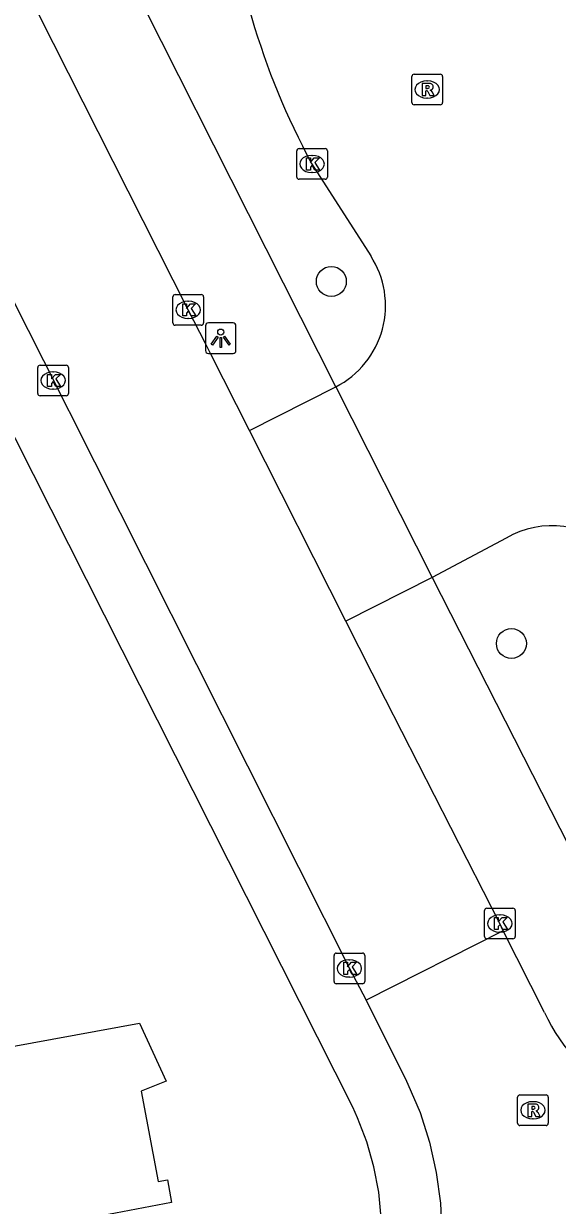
# Model space of a CAD drawing. Extents: x 158838 to 160074, y 386376 to 387776.
# Drawn here: x 159464.76 to 159482.18, y 386918.87 to 386957.45 of the extents above; entities that cross this region are included whole.
import ezdxf

# ---------------------------------------------------------------- set-up
doc = ezdxf.new("R2010")
doc.units = 0
for name, color, linetype in [('IMGEO_Boom', 7, 'Continuous'), ('IMGEO_Kolk', 7, 'Continuous'), ('IMGEO_Lichtpunt', 7, 'Continuous'), ('IMGEO_Pand', 7, 'Continuous'), ('IMGEO_Rijbaan_lokaal_gesloten', 7, 'Continuous'), ('IMGEO_Rijbaan_lokaal_open', 7, 'Continuous'), ('IMGEO_Rioolput', 7, 'Continuous'), ('IMGEO_Voetpad_open', 7, 'Continuous')]:
    doc.layers.add(name, color=color, linetype=linetype)

msp = doc.modelspace()

# ---------------------------------------------------------------- linework, layer by layer
at = {"layer": 'IMGEO_Boom'}
for centre in [(159474.8, 386949.034), (159480.678, 386937.211)]:
    msp.add_circle(centre, 0.489, dxfattribs=at)
at = {"layer": 'IMGEO_Kolk'}
for p, q in [((159473.746, 386953.369), (159474.598, 386953.369)), ((159473.671, 386952.443), (159473.671, 386953.295)), ((159474.159, 386953.149), (159474.184, 386953.149)), ((159474.672, 386953.295), (159474.672, 386952.443)), ((159474.182, 386952.589), (159474.157, 386952.589)), ((159474.598, 386952.369), (159473.746, 386952.369)), ((159469.629, 386947.679), (159469.629, 386948.531)), ((159469.704, 386948.605), (159470.556, 386948.605)), ((159470.117, 386948.385), (159470.142, 386948.385)), ((159470.63, 386948.531), (159470.63, 386947.679)), ((159470.556, 386947.605), (159469.704, 386947.605)), ((159470.14, 386947.825), (159470.115, 386947.825)), ((159465.217, 386945.373), (159465.217, 386946.225)), ((159465.292, 386946.299), (159466.144, 386946.299)), ((159465.705, 386946.079), (159465.73, 386946.079)), ((159466.218, 386946.225), (159466.218, 386945.373)), ((159466.144, 386945.299), (159465.292, 386945.299)), ((159465.728, 386945.519), (159465.703, 386945.519)), ((159479.801, 386927.644), (159479.801, 386928.496)), ((159479.876, 386928.57), (159480.728, 386928.57)), ((159480.289, 386928.35), (159480.314, 386928.35)), ((159480.802, 386928.496), (159480.802, 386927.644)), ((159480.728, 386927.57), (159479.876, 386927.57)), ((159480.312, 386927.79), (159480.287, 386927.79)), ((159474.888, 386926.176), (159474.888, 386927.028)), ((159474.963, 386927.102), (159475.815, 386927.102)), ((159475.376, 386926.882), (159475.401, 386926.882)), ((159475.889, 386927.028), (159475.889, 386926.176)), ((159475.815, 386926.102), (159474.963, 386926.102)), ((159475.399, 386926.322), (159475.374, 386926.322))]:
    msp.add_line(p, q, dxfattribs=at)
for points in [[(159473.746, 386953.369), (159474.598, 386953.369)], [(159473.671, 386952.443), (159473.671, 386953.295)], [(159473.992, 386953.069), (159474.115, 386953.069), (159474.115, 386952.918), (159474.245, 386953.069), (159474.409, 386953.069), (159474.263, 386952.918), (159474.416, 386952.669), (159474.264, 386952.669), (159474.179, 386952.833), (159474.115, 386952.766), (159474.115, 386952.669), (159473.992, 386952.669), (159473.992, 386953.069)], [(159474.672, 386953.295), (159474.672, 386952.443)], [(159474.598, 386952.369), (159473.746, 386952.369)], [(159469.629, 386947.679), (159469.629, 386948.531)], [(159469.704, 386948.605), (159470.556, 386948.605)], [(159470.63, 386948.531), (159470.63, 386947.679)], [(159469.95, 386948.305), (159470.073, 386948.305), (159470.073, 386948.154), (159470.203, 386948.305), (159470.367, 386948.305), (159470.221, 386948.154), (159470.374, 386947.905), (159470.222, 386947.905), (159470.137, 386948.069), (159470.073, 386948.002), (159470.073, 386947.905), (159469.95, 386947.905), (159469.95, 386948.305)], [(159470.556, 386947.605), (159469.704, 386947.605)], [(159465.217, 386945.373), (159465.217, 386946.225)], [(159465.292, 386946.299), (159466.144, 386946.299)], [(159466.218, 386946.225), (159466.218, 386945.373)], [(159465.538, 386945.999), (159465.661, 386945.999), (159465.661, 386945.848), (159465.791, 386945.999), (159465.955, 386945.999), (159465.809, 386945.848), (159465.962, 386945.599), (159465.81, 386945.599), (159465.725, 386945.763), (159465.661, 386945.696), (159465.661, 386945.599), (159465.538, 386945.599), (159465.538, 386945.999)], [(159466.144, 386945.299), (159465.292, 386945.299)], [(159479.801, 386927.644), (159479.801, 386928.496)], [(159479.876, 386928.57), (159480.728, 386928.57)], [(159480.122, 386928.27), (159480.245, 386928.27), (159480.245, 386928.119), (159480.375, 386928.27), (159480.539, 386928.27), (159480.393, 386928.119), (159480.546, 386927.87), (159480.394, 386927.87), (159480.309, 386928.034), (159480.245, 386927.967), (159480.245, 386927.87), (159480.122, 386927.87), (159480.122, 386928.27)], [(159480.802, 386928.496), (159480.802, 386927.644)], [(159480.728, 386927.57), (159479.876, 386927.57)], [(159474.888, 386926.176), (159474.888, 386927.028)], [(159474.963, 386927.102), (159475.815, 386927.102)], [(159475.209, 386926.802), (159475.332, 386926.802), (159475.332, 386926.651), (159475.462, 386926.802), (159475.626, 386926.802), (159475.48, 386926.651), (159475.633, 386926.402), (159475.481, 386926.402), (159475.396, 386926.566), (159475.332, 386926.499), (159475.332, 386926.402), (159475.209, 386926.402), (159475.209, 386926.802)], [(159475.889, 386927.028), (159475.889, 386926.176)], [(159475.815, 386926.102), (159474.963, 386926.102)]]:
    msp.add_lwpolyline(points, dxfattribs=at)
for centre, start, end in [((159473.748, 386953.293), 91.552, 178.448), ((159473.748, 386953.293), 91.552, 178.448), ((159474.596, 386953.293), 1.552, 88.448), ((159474.596, 386953.293), 1.552, 88.448), ((159473.748, 386952.445), 181.552, 268.448), ((159473.748, 386952.445), 181.552, 268.448), ((159474.596, 386952.445), 271.552, 358.448), ((159474.596, 386952.445), 271.552, 358.448), ((159469.706, 386948.529), 91.552, 178.448), ((159469.706, 386948.529), 91.552, 178.448), ((159470.554, 386948.529), 1.552, 88.448), ((159470.554, 386948.529), 1.552, 88.448), ((159469.706, 386947.681), 181.552, 268.448), ((159469.706, 386947.681), 181.552, 268.448), ((159470.554, 386947.681), 271.552, 358.448), ((159470.554, 386947.681), 271.552, 358.448), ((159465.294, 386946.223), 91.552, 178.448), ((159465.294, 386946.223), 91.552, 178.448), ((159466.142, 386946.223), 1.552, 88.448), ((159466.142, 386946.223), 1.552, 88.448), ((159465.294, 386945.375), 181.552, 268.448), ((159465.294, 386945.375), 181.552, 268.448), ((159466.142, 386945.375), 271.552, 358.448), ((159466.142, 386945.375), 271.552, 358.448), ((159479.878, 386928.494), 91.552, 178.448), ((159479.878, 386928.494), 91.552, 178.448), ((159480.726, 386928.494), 1.552, 88.448), ((159480.726, 386928.494), 1.552, 88.448), ((159479.878, 386927.646), 181.552, 268.448), ((159479.878, 386927.646), 181.552, 268.448), ((159480.726, 386927.646), 271.552, 358.448), ((159480.726, 386927.646), 271.552, 358.448), ((159474.965, 386927.026), 91.552, 178.448), ((159474.965, 386927.026), 91.552, 178.448), ((159475.813, 386927.026), 1.552, 88.448), ((159475.813, 386927.026), 1.552, 88.448), ((159474.965, 386926.178), 181.552, 268.448), ((159474.965, 386926.178), 181.552, 268.448), ((159475.813, 386926.178), 271.552, 358.448), ((159475.813, 386926.178), 271.552, 358.448)]:
    msp.add_arc(centre, 0.0765, start, end, dxfattribs=at)
for centre, major_axis, ratio, start_param, end_param in [((159474.158, 386952.869), (-0.387, 0.002), 0.722429, 4.712389, 7.853982), ((159474.183, 386952.869), (-0.39, 0.002), 0.717154, 1.570796, 4.712389), ((159470.116, 386948.105), (-0.387, 0.002), 0.722429, 4.712389, 7.853982), ((159470.141, 386948.105), (-0.39, 0.002), 0.717154, 1.570796, 4.712389), ((159465.704, 386945.799), (-0.387, 0.002), 0.722429, 4.712389, 7.853982), ((159465.729, 386945.799), (-0.39, 0.002), 0.717154, 1.570796, 4.712389), ((159480.288, 386928.07), (-0.387, 0.002), 0.722429, 4.712389, 7.853982), ((159480.313, 386928.07), (-0.39, 0.002), 0.717154, 1.570796, 4.712389), ((159475.375, 386926.602), (-0.387, 0.002), 0.722429, 4.712389, 7.853982), ((159475.4, 386926.602), (-0.39, 0.002), 0.717154, 1.570796, 4.712389)]:
    msp.add_ellipse(centre, major_axis=major_axis, ratio=ratio, start_param=start_param, end_param=end_param, dxfattribs=at)
at = {"layer": 'IMGEO_Lichtpunt'}
for p, q in [((159470.691, 386947.582), (159470.691, 386946.775)), ((159470.691, 386947.582), (159470.691, 386946.775)), ((159471.593, 386947.677), (159470.785, 386947.677)), ((159471.593, 386947.677), (159470.785, 386947.677)), ((159471.687, 386946.775), (159471.687, 386947.582)), ((159471.687, 386946.775), (159471.687, 386947.582)), ((159470.785, 386946.681), (159471.593, 386946.681)), ((159470.785, 386946.681), (159471.593, 386946.681))]:
    msp.add_line(p, q, dxfattribs=at)
for points in [[(159471.065, 386947.246), (159471.104, 386947.218), (159470.916, 386946.956), (159470.878, 386946.983), (159471.065, 386947.246)], [(159471.167, 386947.198), (159471.214, 386947.198), (159471.214, 386946.876), (159471.167, 386946.876), (159471.167, 386947.198)], [(159471.277, 386947.218), (159471.315, 386947.245), (159471.502, 386946.983), (159471.463, 386946.955), (159471.277, 386947.218)]]:
    msp.add_lwpolyline(points, dxfattribs=at)
msp.add_circle((159471.19, 386947.38), 0.0994, dxfattribs=at)
for centre, start, end in [((159470.785, 386947.582), 90, 180), ((159470.785, 386947.582), 90, 180), ((159471.593, 386947.582), 0, 90), ((159471.593, 386947.582), 0, 90), ((159470.785, 386946.775), 180, 270), ((159470.785, 386946.775), 180, 270), ((159471.593, 386946.775), 270, 0), ((159471.593, 386946.775), 270, 360)]:
    msp.add_arc(centre, 0.0946, start, end, dxfattribs=at)
at = {"layer": 'IMGEO_Pand'}
msp.add_lwpolyline([(159464.769, 386904.184), (159464.391, 386903.061), (159460.298, 386904.472), (159460.677, 386905.569), (159458.852, 386906.191), (159458.654, 386905.572), (159457.231, 386906.064), (159457.439, 386906.669), (159455.168, 386907.455), (159457.075, 386912.954), (159454.036, 386913.97), (159453.425, 386917.304), (159450.425, 386916.754), (159449.585, 386921.338), (159468.534, 386924.81), (159469.406, 386922.923), (159468.587, 386922.595), (159469.144, 386919.643), (159469.453, 386919.703), (159469.584, 386918.956), (159467.75, 386918.61), (159466.602, 386918.394), (159467.246, 386915.008), (159468.105, 386915.009)], dxfattribs=at)
at = {"layer": 'IMGEO_Rijbaan_lokaal_gesloten'}
for points in [[(159472.128, 386944.168), (159470.857, 386946.682), (159470.693, 386947.006), (159470.129, 386948.104), (159462.786, 386962.626)], [(159462.903, 386951.378), (159465.403, 386946.453), (159475.39, 386926.603), (159475.932, 386925.564)], [(159475.278, 386937.936), (159472.128, 386944.168)], [(159480.413, 386927.835), (159480.301, 386928.069), (159476.571, 386935.378), (159475.278, 386937.936)]]:
    msp.add_lwpolyline(points, dxfattribs=at)
at = {"layer": 'IMGEO_Rijbaan_lokaal_open'}
for points in [[(159474.153, 386952.888), (159476.086, 386949.868)], [(159474.943, 386945.593), (159478.096, 386939.362)], [(159480.505, 386940.654), (159478.096, 386939.362)], [(159480.413, 386927.835), (159475.932, 386925.564)], [(159481.763, 386925.167), (159480.413, 386927.835)], [(159475.932, 386925.564), (159477.252, 386922.926), (159477.301, 386922.826), (159477.695, 386921.894), (159478.004, 386920.931), (159478.227, 386919.944), (159478.36, 386918.941), (159478.403, 386917.93), (159478.356, 386916.92), (159478.218, 386915.918), (159477.992, 386914.932), (159477.678, 386913.97), (159477.28, 386913.04), (159476.09, 386910.499)]]:
    msp.add_lwpolyline(points, dxfattribs=at)
for centre, radius, start, end in [((159495.882, 386964.593), 24.681, 184.4737, 208.3111), ((159473.592, 386948.244), 2.976, 296.9961, 33.066), ((159481.998, 386938.112), 2.947, 44.3829, 120.4236), ((159486.544, 386927.266), 5.221, 203.7043, 247.1345)]:
    msp.add_arc(centre, radius, start, end, dxfattribs=at)
at = {"layer": 'IMGEO_Rioolput'}
for p, q in [((159477.429, 386954.874), (159477.429, 386955.726)), ((159477.504, 386955.8), (159478.356, 386955.8)), ((159478.43, 386955.726), (159478.43, 386954.874)), ((159477.917, 386955.58), (159477.942, 386955.58)), ((159477.94, 386955.02), (159477.915, 386955.02)), ((159478.356, 386954.8), (159477.504, 386954.8)), ((159480.882, 386921.546), (159480.882, 386922.398)), ((159480.957, 386922.472), (159481.809, 386922.472)), ((159481.37, 386922.252), (159481.395, 386922.252)), ((159481.883, 386922.398), (159481.883, 386921.546)), ((159481.809, 386921.472), (159480.957, 386921.472)), ((159481.393, 386921.692), (159481.368, 386921.692))]:
    msp.add_line(p, q, dxfattribs=at)
for points in [[(159477.429, 386954.874), (159477.429, 386955.726)], [(159477.504, 386955.8), (159478.356, 386955.8)], [(159478.43, 386955.726), (159478.43, 386954.874)], [(159478.018, 386955.498), (159477.766, 386955.5), (159477.766, 386955.1)], [(159477.944, 386955.419), (159477.89, 386955.419), (159477.89, 386955.338)], [(159477.89, 386955.338), (159477.942, 386955.338)], [(159477.766, 386955.1), (159477.89, 386955.1), (159477.89, 386955.262), (159477.901, 386955.262)], [(159477.948, 386955.233), (159478.019, 386955.1), (159478.159, 386955.1), (159478.094, 386955.226)], [(159478.356, 386954.8), (159477.504, 386954.8)], [(159480.882, 386921.546), (159480.882, 386922.398)], [(159480.957, 386922.472), (159481.809, 386922.472)], [(159481.471, 386922.17), (159481.219, 386922.172), (159481.219, 386921.772)], [(159481.883, 386922.398), (159481.883, 386921.546)], [(159481.219, 386921.772), (159481.343, 386921.772), (159481.343, 386921.934), (159481.354, 386921.934)], [(159481.397, 386922.091), (159481.343, 386922.091), (159481.343, 386922.01)], [(159481.343, 386922.01), (159481.395, 386922.01)], [(159481.401, 386921.905), (159481.472, 386921.772), (159481.612, 386921.772), (159481.547, 386921.898)], [(159481.809, 386921.472), (159480.957, 386921.472)]]:
    msp.add_lwpolyline(points, dxfattribs=at)
for centre, radius, start, end in [((159477.506, 386955.724), 0.0765, 91.552, 178.448), ((159477.506, 386955.724), 0.0765, 91.552, 178.448), ((159478.354, 386955.724), 0.0765, 1.552, 88.448), ((159478.354, 386955.724), 0.0765, 1.552, 88.448), ((159477.926, 386955.527), 0.19, 274.7715, 282.9687), ((159477.95, 386955.323), 0.0964, 77.0061, 93.1865), ((159477.964, 386955.38), 0.0378, 276.6634, 79.6772), ((159478.017, 386955.388), 0.109, 350.3612, 89.416), ((159478.015, 386955.388), 0.112, 277.5842, 350.9817), ((159477.999, 386955.173), 0.108, 29.5134, 73.7905), ((159477.9, 386955.209), 0.0533, 26.0293, 88.6989), ((159477.506, 386954.876), 0.0765, 181.552, 268.448), ((159477.506, 386954.876), 0.0765, 181.552, 268.448), ((159478.354, 386954.876), 0.0765, 271.552, 358.448), ((159478.354, 386954.876), 0.0765, 271.552, 358.448), ((159480.959, 386922.396), 0.0765, 91.552, 178.448), ((159480.959, 386922.396), 0.0765, 91.552, 178.448), ((159481.47, 386922.06), 0.109, 350.3612, 89.416), ((159481.807, 386922.396), 0.0765, 1.552, 88.448), ((159481.807, 386922.396), 0.0765, 1.552, 88.448), ((159481.353, 386921.881), 0.0533, 26.0293, 88.6989), ((159481.379, 386922.199), 0.19, 274.7715, 282.9687), ((159481.403, 386921.995), 0.0964, 77.0061, 93.1865), ((159481.417, 386922.052), 0.0378, 276.6634, 79.6772), ((159481.468, 386922.06), 0.112, 277.5842, 350.9817), ((159481.452, 386921.845), 0.108, 29.5134, 73.7905), ((159480.959, 386921.548), 0.0765, 181.552, 268.448), ((159480.959, 386921.548), 0.0765, 181.552, 268.448), ((159481.807, 386921.548), 0.0765, 271.552, 358.448), ((159481.807, 386921.548), 0.0765, 271.552, 358.448)]:
    msp.add_arc(centre, radius, start, end, dxfattribs=at)
for centre, major_axis, ratio, start_param, end_param in [((159477.916, 386955.3), (-0.387, 0.002), 0.722429, 4.712389, 7.853982), ((159477.941, 386955.3), (-0.39, 0.002), 0.717154, 1.570796, 4.712389), ((159481.369, 386921.972), (-0.387, 0.002), 0.722429, 4.712389, 7.853982), ((159481.394, 386921.972), (-0.39, 0.002), 0.717154, 1.570796, 4.712389)]:
    msp.add_ellipse(centre, major_axis=major_axis, ratio=ratio, start_param=start_param, end_param=end_param, dxfattribs=at)
at = {"layer": 'IMGEO_Voetpad_open'}
for points in [[(159474.943, 386945.593), (159465.841, 386963.646)], [(159443.748, 386851.198), (159446.49, 386852.189), (159456.995, 386874.57), (159458.988, 386878.816), (159473.085, 386908.739), (159475.721, 386914.323), (159476.01, 386915.117), (159476.227, 386915.934), (159476.37, 386916.766), (159476.439, 386917.609), (159476.431, 386918.454), (159476.349, 386919.295), (159476.191, 386920.125), (159475.96, 386920.938), (159475.658, 386921.727), (159475.5, 386922.069), (159463.326, 386946.18), (159460.362, 386951.981)], [(159472.128, 386944.168), (159474.943, 386945.593)], [(159478.096, 386939.362), (159475.278, 386937.936)], [(159478.096, 386939.362), (159484.637, 386926.507)]]:
    msp.add_lwpolyline(points, dxfattribs=at)

doc.saveas('drawing.dxf')
